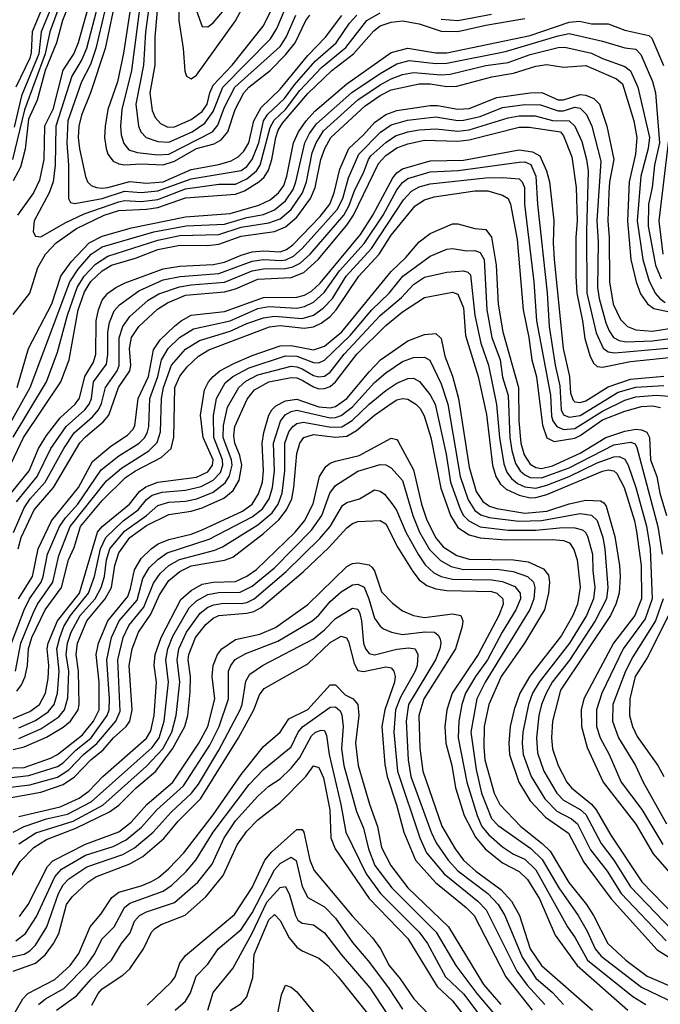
# Model space of a CAD drawing. Header units: inches. Extents: x 990535 to 1117859, y 769386 to 892122.
# Tile 915 of 1056: x 1065374 to 1067678, y 861211 to 864753. Entities that reach past the tile are written whole.
import ezdxf

# ---------------------------------------------------------------- set-up
doc = ezdxf.new("R2010")
doc.units = ezdxf.units.IN
doc.header["$MEASUREMENT"] = 0
doc.layers.add('B0866', color=7, linetype='Continuous')

msp = doc.modelspace()

# ---------------------------------------------------------------- linework, layer by layer
at = {"layer": 'B0866', "color": 5}
for points, elevation in [([(1065303.9, 865970), (1065374.2, 865854.2), (1065412.7, 865770), (1065489.4, 865689.4), (1065512.4, 865652.4), (1065520.4, 865630), (1065526.3, 865550), (1065515.2, 865490), (1065545.9, 865350), (1065548.1, 865250), (1065535.6, 865190), (1065535.7, 865170), (1065553.2, 865090), (1065554.8, 865030), (1065547.7, 864910), (1065541.2, 864870), (1065481.8, 864710), (1065464.9, 864630), (1065391, 864429), (1065348.1, 864250)], 4860), ([(1065338.4, 865970), (1065395.6, 865890), (1065444.7, 865790), (1065512.3, 865712.3), (1065550, 865646), (1065554.6, 865574.6), (1065545.8, 865490), (1065565.9, 865390), (1065572.6, 865290), (1065561.6, 865170), (1065587.5, 865070), (1065591, 864990), (1065575, 864870), (1065527.6, 864750), (1065505.5, 864670), (1065465.4, 864570), (1065436.3, 864463.7), (1065405, 864395), (1065393, 864287), (1065376.8, 864223.2), (1065350, 864173.4)], 4880), ([(1065348.1, 865828.1), (1065374.9, 865770), (1065403.8, 865730), (1065463.1, 865670), (1065475.8, 865650), (1065490, 865607.4), (1065499.5, 865550), (1065491.4, 865490), (1065493.1, 865453.1), (1065520, 865350), (1065521.8, 865250), (1065506.1, 865190), (1065506.9, 865170), (1065521.9, 865110), (1065523.2, 865070), (1065512.6, 864970), (1065510.6, 864890), (1065490, 864805.8), (1065450.3, 864710), (1065441.9, 864630), (1065380.2, 864479.8), (1065353.8, 864366.2)], 4840), ([(1065350, 865750), (1065434.9, 865650), (1065467.1, 865567.1), (1065473.2, 865533.2), (1065470.5, 865450), (1065490.4, 865370), (1065497.3, 865290), (1065493.9, 865250), (1065476.9, 865190), (1065491, 865090), (1065470.2, 864870), (1065451.9, 864790), (1065418, 864710), (1065415, 864635), (1065410, 864614.8), (1065359.2, 864510)], 4820), ([(1065723.2, 864970), (1065647.4, 864650), (1065627.8, 864592.2), (1065595.8, 864530), (1065546.9, 864390), (1065542.6, 864310), (1065549.3, 864230), (1065549.6, 864109.6), (1065556.1, 864096.1), (1065572.2, 864092.2), (1065670, 864110.4), (1065750, 864136.1), (1065810, 864132.1), (1065870, 864137), (1065990, 864180.8), (1066170, 864211.1), (1066190, 864224.9), (1066210, 864250.5), (1066234.2, 864310), (1066250.4, 864389.6), (1066266.2, 864413.8), (1066326.4, 864470), (1066361.5, 864518.5), (1066435.8, 864604.2), (1066511.3, 864670), (1066559.3, 864740.7), (1066585.6, 864770)], 4960), ([(1065872, 864830), (1065859.8, 864690), (1065859.4, 864590), (1065842, 864490), (1065850, 864427.1), (1065861, 864401), (1065879.4, 864379.4), (1065906.8, 864366.8), (1065930, 864368.2), (1065990, 864394.4), (1066030, 864422.5), (1066048.3, 864450), (1066057.5, 864490), (1066070, 864517.3), (1066137.8, 864590), (1066249.7, 864730), (1066343.2, 864916.8)], 5080), ([(1065947.5, 864810), (1065945.8, 864750), (1065961.1, 864650), (1065967.9, 864567.9), (1065973.8, 864550), (1065990, 864541.1), (1066010, 864554.3), (1066150, 864749.6), (1066214.7, 864870)], 5120), ([(1065627.8, 864830), (1065584.4, 864670), (1065568, 864632), (1065528.7, 864571.3), (1065492.3, 864430), (1065463.1, 864370), (1065460.1, 864250), (1065444.4, 864175.6), (1065423.7, 864130), (1065365.7, 864050)], 4920), ([(1065722.5, 864850), (1065680.4, 864650), (1065628.5, 864490), (1065596.1, 864410), (1065586.1, 864370), (1065583.7, 864330), (1065588.9, 864288.9), (1065610, 864189.1), (1065617.2, 864170), (1065630, 864156.9), (1065649.2, 864149.2), (1065670, 864147.5), (1065690, 864149), (1065770, 864170.6), (1065830, 864165.3), (1065890, 864170.5), (1065990, 864214.7), (1066090, 864231.9), (1066134.3, 864245.7), (1066159.8, 864260.2), (1066179.7, 864280.3), (1066197.2, 864310), (1066215.4, 864390), (1066242.3, 864437.7), (1066310, 864503), (1066410, 864624.8), (1066473.6, 864690), (1066531.9, 864768.1)], 4980), ([(1065776.5, 864830), (1065747, 864633), (1065725.8, 864530), (1065691, 864430), (1065680.7, 864370), (1065678.9, 864330), (1065684.4, 864290), (1065690.8, 864270), (1065710, 864244.7), (1065730, 864234.3), (1065750, 864231.7), (1065810, 864234.7), (1065890, 864231.1), (1065930, 864244.3), (1066010, 864289.3), (1066072.8, 864307.2), (1066098.7, 864321.3), (1066122.4, 864350), (1066148.4, 864430), (1066179.8, 864490), (1066197.7, 864510), (1066274.7, 864570), (1066330, 864626.3), (1066363.8, 864670), (1066402.4, 864750), (1066416.7, 864770)], 5020), ([(1065809, 864830), (1065775.4, 864570), (1065741.4, 864430), (1065736.6, 864370), (1065738.8, 864338.8), (1065748, 864308), (1065765.6, 864285.6), (1065795.6, 864275.6), (1065870, 864267.5), (1065910, 864269.7), (1066067.2, 864350), (1066086.5, 864373.5), (1066110, 864438.3), (1066147.8, 864510), (1066310, 864657.2), (1066331.6, 864690), (1066366.4, 864770)], 5040), ([(1065844.7, 864850), (1065825.8, 864710), (1065819.2, 864590), (1065791.1, 864450), (1065801.1, 864370), (1065809.5, 864349.5), (1065828.9, 864330), (1065870, 864314.9), (1065910, 864312.7), (1065994, 864350), (1066039.4, 864380.6), (1066070, 864422.7), (1066104.5, 864510), (1066275.9, 864684.1), (1066298.1, 864721.9), (1066328.1, 864791.9)], 5060), ([(1065655.9, 864810), (1065613.7, 864650), (1065597.5, 864610), (1065561.5, 864550), (1065502.9, 864370), (1065500.6, 864230), (1065494.2, 864170), (1065479.9, 864130), (1065425.9, 864030), (1065422.3, 863990), (1065430, 863974.7), (1065450, 863971.7), (1065537.6, 864022.4), (1065605.3, 864054.7), (1065730, 864098.4), (1065750, 864103.1), (1065810, 864099.8), (1065870, 864106.9), (1065970, 864144.2), (1066090, 864161.1), (1066150, 864161.2), (1066190, 864180.3), (1066225.8, 864210), (1066238.6, 864230), (1066274.7, 864365.3), (1066288.3, 864391.7), (1066330, 864430.4), (1066381.6, 864498.4), (1066459.2, 864580.8), (1066547.1, 864652.9), (1066622, 864750), (1066670, 864778.5)], 4940), ([(1066010, 864785.5), (1066030, 864728.9), (1066050, 864727.5), (1066070, 864742.3), (1066110, 864789.5)], 5140), ([(1065350, 863692.7), (1065410, 863769.5), (1065438.8, 863861.3), (1065466.7, 863910), (1065504.9, 863950), (1065577.6, 864002.4), (1065677.9, 864050), (1065730, 864067.4), (1065830, 864071.6), (1065870, 864077.8), (1065970, 864113), (1066150, 864125.7), (1066182.2, 864137.8), (1066233.9, 864170), (1066252.8, 864187.2), (1066268.5, 864211.5), (1066280.4, 864250), (1066294.5, 864330), (1066303.6, 864356.4), (1066318.8, 864381.2), (1066410, 864488), (1066495.8, 864570), (1066574.5, 864630), (1066647.2, 864712.8), (1066670, 864730.8), (1066710, 864744.8), (1066750, 864749.1), (1066810, 864738.3), (1066890, 864712.6), (1066950, 864711.4), (1067050, 864733.7), (1067190, 864757.2)], 4920), ([(1066890, 864755.7), (1066950, 864750.2), (1067070, 864772.9)], 4940), ([(1065364.4, 863430), (1065405.6, 863570), (1065488.7, 863731.3), (1065521.3, 863830), (1065558.4, 863881.6), (1065623.2, 863950), (1065670, 863974.9), (1065775.4, 864004.6), (1065970, 864044.5), (1066130, 864055.6), (1066233.7, 864086.3), (1066274.9, 864105.1), (1066304.9, 864130), (1066323.2, 864156.8), (1066334.6, 864190), (1066357.8, 864310), (1066376.3, 864350), (1066404, 864390), (1066435.3, 864424.7), (1066550, 864522.1), (1066710, 864635.8), (1066770, 864650.5), (1066870, 864634.4), (1066910, 864634.6), (1067210, 864696.3), (1067350, 864744.7), (1067387.5, 864747.5), (1067430, 864738), (1067490, 864738), (1067550, 864715.1), (1067636.5, 864696.5), (1067646.7, 864686.7), (1067688.9, 864588.9)], 4880), ([(1065325, 863275), (1065410.7, 863430), (1065553.8, 863810), (1065583.8, 863856.2), (1065630.8, 863909.2), (1065670, 863935.9), (1065855.7, 863990), (1065972.2, 864012.2), (1066110, 864018), (1066190, 864042.2), (1066250, 864052.4), (1066290.5, 864069.5), (1066330, 864102.2), (1066357.3, 864142.7), (1066367.2, 864170), (1066398.7, 864310), (1066416.1, 864343.9), (1066441.5, 864378.5), (1066568.6, 864491.4), (1066670, 864560.3), (1066730, 864594.2), (1066773.9, 864606.1), (1066870, 864595.6), (1066910, 864597.3), (1067121.2, 864638.8), (1067310, 864695.7), (1067350, 864703.5), (1067470, 864676.2), (1067550, 864652.2), (1067590, 864646.8), (1067608, 864628), (1067650, 864530.9), (1067660.5, 864490), (1067674.8, 864310), (1067657.1, 864230), (1067648.9, 864150), (1067635.8, 864090), (1067633.6, 864010), (1067659.9, 863870), (1067680.6, 863820.6)], 4860), ([(1065350, 863251.4), (1065470.5, 863450), (1065510, 863557.4), (1065545.6, 863690), (1065580.7, 863790), (1065604.9, 863830), (1065646.3, 863873.7), (1065690, 863903), (1065870, 863960.6), (1065950, 863977.2), (1066090, 863980.8), (1066170, 864006.4), (1066270, 864022), (1066310, 864037.3), (1066350.2, 864070), (1066390.5, 864130), (1066404.8, 864170), (1066426, 864274), (1066440.2, 864310), (1066466.8, 864353.2), (1066590, 864465), (1066670, 864519.1), (1066710, 864540.3), (1066750, 864556.4), (1066790, 864563.9), (1066890, 864554.9), (1066922.4, 864557.6), (1067050, 864588.2), (1067130, 864599.4), (1067210, 864627.7), (1067310, 864653.6), (1067334.5, 864654.5), (1067430, 864633.3), (1067470, 864613.2), (1067550, 864584.9), (1067570, 864569), (1067597.2, 864510), (1067638.4, 864330), (1067633.7, 864290), (1067607.1, 864190), (1067594.2, 864030), (1067614.9, 863890), (1067636.5, 863816.5), (1067659.1, 863770), (1067675.8, 863750), (1067695.6, 863735.6)], 4840), ([(1065343, 863157), (1065386.9, 863250), (1065520.9, 863450), (1065551.1, 863530), (1065584.1, 863710), (1065606.1, 863773.9), (1065629, 863811), (1065670, 863849.4), (1065703.4, 863870), (1065790, 863894.9), (1065870, 863926.1), (1065950, 863942.6), (1066050, 863941.1), (1066090, 863945.7), (1066170, 863974.4), (1066290, 863991.3), (1066330, 864008.3), (1066370, 864043), (1066419.6, 864110), (1066435.8, 864150), (1066456.4, 864250), (1066470.8, 864290), (1066492.9, 864330), (1066616.3, 864443.7), (1066670, 864480.2), (1066710, 864500.9), (1066810, 864523.1), (1066850, 864522), (1066910, 864512.7), (1066945.6, 864514.4), (1067071.8, 864548.2), (1067150, 864561.2), (1067230, 864586.2), (1067270, 864592.1), (1067330, 864582.2), (1067410, 864589.1), (1067520.4, 864540.4), (1067542.2, 864522.2), (1067582.4, 864390), (1067592.8, 864330), (1067588.3, 864270), (1067565.4, 864170), (1067560.2, 864030), (1067571.1, 863891.1), (1067590.5, 863810), (1067606.9, 863766.9), (1067631.4, 863731.4), (1067654.7, 863714.7), (1067750, 863693.3)], 4820), ([(1065326.5, 863030), (1065407.2, 863130), (1065441, 863210), (1065470, 863257.6), (1065519.2, 863320.8), (1065573.6, 863370), (1065588.6, 863391.4), (1065608.4, 863470), (1065638.9, 863521.1), (1065647.7, 863550), (1065649.1, 863670), (1065656.5, 863710), (1065670, 863743.8), (1065690, 863769), (1065719.4, 863790), (1065753.4, 863806.6), (1065890, 863856.8), (1065950, 863866.4), (1066070, 863872.1), (1066110, 863881.5), (1066170, 863906.7), (1066210, 863918), (1066250, 863922), (1066310, 863917.8), (1066333.5, 863926.5), (1066356.1, 863943.9), (1066454.3, 864045.7), (1066488.6, 864090), (1066504.4, 864130), (1066524.8, 864215.2), (1066557.5, 864290), (1066610, 864338.5), (1066650, 864383), (1066690, 864412.2), (1066730, 864426.6), (1066850, 864444.6), (1066875.8, 864444.2), (1066950, 864431), (1066990, 864434.1), (1067090, 864473.3), (1067210, 864490), (1067251.3, 864491.3), (1067310, 864465.4), (1067330, 864465.2), (1067390, 864483.7), (1067410, 864482), (1067438.9, 864470), (1067459.5, 864450), (1067485.4, 864370), (1067510.4, 864250.4), (1067494.9, 864170), (1067492, 864130), (1067489.3, 864030), (1067494.1, 863970), (1067494.8, 863810), (1067507.7, 863730), (1067534.5, 863674.5), (1067560.1, 863650), (1067590, 863637.8), (1067650, 863633), (1067710, 863641.9)], 4780), ([(1065361.6, 863018.4), (1065436.2, 863110), (1065485.8, 863210), (1065540.9, 863290), (1065608.1, 863350), (1065623.4, 863370), (1065631.4, 863390), (1065639.5, 863450), (1065685.7, 863514.3), (1065691, 863549.1), (1065690.6, 863629.4), (1065696.5, 863663.5), (1065713.8, 863706.2), (1065732.4, 863727.6), (1065801.7, 863778.3), (1065890, 863816.8), (1065951.2, 863828.8), (1066090, 863840.6), (1066210, 863885.1), (1066250, 863890.2), (1066313.5, 863886.5), (1066330.9, 863889.1), (1066357.8, 863902.2), (1066389, 863930), (1066515.3, 864070), (1066535.3, 864110), (1066555.7, 864184.3), (1066593.8, 864270), (1066671.6, 864348.4), (1066710, 864375.5), (1066768.6, 864391.4), (1066870, 864403.4), (1066950, 864391.2), (1066970, 864392), (1067030, 864405.6), (1067110, 864437.1), (1067190, 864448.1), (1067246.7, 864446.7), (1067310, 864424.9), (1067330, 864426), (1067370, 864438.3), (1067390, 864435.3), (1067412, 864412), (1067431.1, 864370), (1067464, 864244), (1067449.8, 864030), (1067453.9, 863953.9), (1067452, 863790), (1067458.2, 863750), (1067482.3, 863662.3), (1067493.6, 863633.6), (1067509.7, 863610), (1067530, 863598.8), (1067554.4, 863594.4), (1067650, 863598.3), (1067730, 863609.3)], 4760), ([(1065351.1, 862908.9), (1065390, 862997.5), (1065410.9, 863029.1), (1065465.1, 863090), (1065532.4, 863210), (1065570, 863266.6), (1065635.4, 863324.6), (1065656.9, 863350), (1065668, 863372), (1065682.4, 863430), (1065724.4, 863490), (1065730.8, 863509.2), (1065731.1, 863608.9), (1065744.3, 863650), (1065770, 863685.3), (1065835.4, 863744.6), (1065873.5, 863766.5), (1065948.1, 863791.9), (1065990, 863799.4), (1066110, 863808.8), (1066210, 863850.2), (1066250, 863857.4), (1066330, 863858), (1066356, 863864), (1066382.1, 863877.9), (1066418, 863910), (1066539.3, 864050), (1066557.4, 864082.6), (1066578.5, 864141.6), (1066610, 864202.8), (1066627.6, 864250), (1066636.9, 864263.1), (1066690, 864311.1), (1066724.8, 864335.2), (1066769.6, 864350.4), (1066810, 864357.6), (1066870, 864360.8), (1066950, 864352.7), (1066990, 864357), (1067130, 864400.2), (1067170, 864406.9), (1067227.9, 864407.9), (1067290, 864391.1), (1067350, 864388.9), (1067370, 864370.1), (1067395.1, 864315.1), (1067412.7, 864250), (1067417.7, 864210), (1067412, 863992), (1067413.6, 863770), (1067446.8, 863626.8), (1067471.7, 863571.7), (1067490, 863558.4), (1067514.3, 863554.3), (1067730, 863574.1)], 4740), ([(1065368.3, 862850), (1065378.7, 862890), (1065425.7, 862990), (1065494.8, 863070), (1065590, 863231), (1065610, 863252.9), (1065674, 863306), (1065694.1, 863330), (1065728.9, 863430), (1065770, 863490), (1065773.5, 863510), (1065768, 863570), (1065775.1, 863610), (1065801.8, 863650), (1065868.6, 863711.4), (1065905.1, 863734.9), (1065970, 863762), (1066110, 863774.3), (1066150, 863784.7), (1066230, 863819.6), (1066350, 863826.2), (1066396.1, 863843.9), (1066447.2, 863890), (1066550, 864014), (1066574.1, 864050), (1066663.9, 864236.1), (1066690, 864264.2), (1066730, 864291.9), (1066770, 864307), (1066830, 864319.9), (1066950, 864316.8), (1066990, 864320.7), (1067170, 864366.9), (1067206.1, 864366.1), (1067318.8, 864350), (1067330, 864335), (1067359.6, 864259.6), (1067374.7, 864150), (1067378.2, 864030), (1067373.5, 863970), (1067373.5, 863830), (1067377.3, 863770), (1067398.3, 863670), (1067406.2, 863606.2), (1067424.8, 863544.8), (1067437.8, 863517.8), (1067450, 863506.1), (1067470, 863502.8), (1067570, 863523.8), (1067710, 863538.2)], 4720), ([(1067710.8, 864350), (1067672.3, 864030), (1067687.1, 863910)], 4880), ([(1065369.8, 862670), (1065420, 862750), (1065440.3, 862850), (1065487.9, 862950), (1065585.5, 863070), (1065635.8, 863164.2), (1065700.9, 863219.1), (1065761.7, 863258.3), (1065781, 863279), (1065787.3, 863292.7), (1065799.2, 863390), (1065837, 863470), (1065854.2, 863565.8), (1065878.4, 863601.6), (1065930, 863650.6), (1065953.9, 863670), (1065990.7, 863690), (1066110, 863703.4), (1066250, 863753.7), (1066370, 863755.2), (1066397.4, 863762.6), (1066423.5, 863776.5), (1066454.8, 863805.2), (1066599, 863981), (1066643.4, 864050), (1066715.8, 864184.2), (1066730, 864202.5), (1066750, 864216.9), (1066850, 864245.1), (1066970, 864248.4), (1067170, 864284.7), (1067217.6, 864277.6), (1067244, 864264), (1067268, 864210), (1067279.7, 864170), (1067294.2, 864030), (1067291.9, 863950), (1067295.5, 863890), (1067328.4, 863570), (1067351.4, 863470), (1067354.1, 863410), (1067364, 863384), (1067370, 863378.6), (1067390, 863376.6), (1067410, 863382), (1067490, 863432.9), (1067570, 863459.9), (1067690, 863470.5)], 4680), ([(1065343.8, 862510), (1065389.7, 862630.3), (1065408.6, 862670), (1065450.2, 862730), (1065458.4, 862750), (1065473.5, 862830), (1065517, 862930), (1065538.3, 862961.7), (1065582.8, 863010), (1065666.5, 863133.5), (1065730, 863184.7), (1065803.3, 863230), (1065823.6, 863250), (1065833.7, 863270), (1065837.5, 863290), (1065841.7, 863390), (1065869.8, 863470), (1065883, 863530), (1065908, 863570), (1065948.9, 863610), (1065998.8, 863641.2), (1066130, 863670.4), (1066230, 863713.8), (1066270, 863720.9), (1066370, 863715.8), (1066398.4, 863721.6), (1066430, 863736.7), (1066468.6, 863771.4), (1066524.3, 863850), (1066612.2, 863947.8), (1066680.5, 864050), (1066730, 864141.1), (1066750, 864167.6), (1066770, 864182.1), (1066850, 864205.9), (1066950.2, 864210.2), (1067170, 864241.3), (1067190, 864241.9), (1067211.9, 864231.9), (1067229.4, 864190), (1067235.7, 864090), (1067270.2, 863770.2), (1067277.4, 863650), (1067299.6, 863510), (1067316.2, 863436.2), (1067321.7, 863350), (1067330, 863331.5), (1067350, 863322.8), (1067390, 863328.7), (1067526.5, 863413.5), (1067590, 863431.3), (1067690, 863437.8)], 4660), ([(1065358.9, 862410), (1065377.4, 862510), (1065421.6, 862618.4), (1065437.5, 862650), (1065492.2, 862730), (1065514.3, 862825.7), (1065555, 862930), (1065685.6, 863094.4), (1065740.2, 863139.8), (1065838.2, 863201.8), (1065867.6, 863232.4), (1065880.1, 863270), (1065883.4, 863390), (1065890.5, 863430), (1065919, 863510), (1065970, 863568.5), (1066020.5, 863599.5), (1066130, 863632.3), (1066190, 863659.8), (1066250, 863680.7), (1066290, 863686.8), (1066390, 863678.6), (1066430, 863690.5), (1066465.1, 863714.9), (1066498.3, 863750), (1066548.2, 863830), (1066638.6, 863930), (1066754.4, 864105.6), (1066783.1, 864136.9), (1066810, 864151.8), (1066850, 864162.2), (1067050, 864184.1), (1067110, 864185.9), (1067170, 864181.3), (1067180.5, 864170), (1067188.8, 864150), (1067189.1, 864090), (1067222.6, 863810), (1067232.7, 863670), (1067282.9, 863402.9), (1067286.7, 863326.7), (1067290.8, 863310), (1067305, 863290), (1067330, 863278.9), (1067370, 863282.5), (1067470, 863344.8), (1067550, 863384.3), (1067590, 863396.2), (1067662.7, 863402.7), (1067710, 863399.2)], 4640), ([(1065362.9, 862337.1), (1065380.1, 862359.9), (1065393, 862390), (1065401.3, 862430), (1065405.3, 862490), (1065417.2, 862530), (1065465.2, 862630), (1065524.1, 862710), (1065549.4, 862810), (1065570, 862854.7), (1065591.9, 862930), (1065670, 863023.1), (1065753.8, 863106.2), (1065790, 863130.4), (1065882.4, 863177.6), (1065917.8, 863210), (1065928.2, 863251.8), (1065931.7, 863430), (1065949.6, 863470.4), (1065975.7, 863504.3), (1066017, 863543), (1066054.2, 863565.8), (1066272.3, 863647.7), (1066310, 863652.5), (1066397.1, 863642.9), (1066430, 863648.4), (1066458.4, 863661.6), (1066490, 863685.6), (1066512.2, 863710), (1066593.6, 863830), (1066666.8, 863910), (1066710, 863978.1), (1066796.4, 864083.6), (1066830, 864104.8), (1066864.2, 864115.8), (1067010, 864137.7), (1067057.2, 864137.2), (1067110, 864122.2), (1067130.3, 864110.3), (1067138.8, 864090), (1067162.5, 863962.5), (1067184.3, 863710), (1067205.3, 863610), (1067215.2, 863530), (1067232.2, 863467.8), (1067254.2, 863294.2), (1067270, 863249.2), (1067296.3, 863236.3), (1067370, 863247.8), (1067390, 863256.9), (1067470, 863313.5), (1067550, 863345.3), (1067610, 863361.6), (1067650, 863363.7), (1067678.6, 863358.6)], 4620), ([(1065350, 862239.2), (1065410, 862264.6), (1065444.5, 862290), (1065466.7, 862330), (1065476.5, 862383.5), (1065478.3, 862430), (1065472.4, 862490), (1065476.2, 862510), (1065510, 862591.1), (1065588.1, 862690), (1065653.7, 862910), (1065670.5, 862930), (1065768.7, 863010), (1065804.4, 863055.6), (1065826.8, 863073.2), (1065870, 863089.5), (1066010, 863107.7), (1066050, 863126.7), (1066067.5, 863150), (1066069.1, 863170), (1066033.6, 863250), (1066023.8, 863330), (1066038.7, 863421.3), (1066052.7, 863450), (1066069, 863470), (1066093.8, 863490), (1066143.7, 863516.3), (1066210, 863545.1), (1066310, 863579.8), (1066350, 863581.3), (1066430, 863565.6), (1066470, 863579.3), (1066532.4, 863630), (1066710, 863847.5), (1066762.3, 863897.7), (1066810, 863954.6), (1066850, 863984.6), (1066930, 864018.5), (1066950, 864018.9), (1067010, 864002.3), (1067050, 863998.9), (1067070, 863971), (1067087.9, 863870), (1067095.1, 863730), (1067111.4, 863630), (1067167.8, 863430), (1067168.8, 863310), (1067175.6, 863230), (1067187.6, 863187.6), (1067210, 863154.3), (1067230, 863142.4), (1067250, 863139.1), (1067290, 863147.8), (1067390, 863193.9), (1067481.6, 863250), (1067550, 863272.9), (1067590, 863279.6), (1067610, 863277.8), (1067629, 863269), (1067639, 863250), (1067642.5, 863170), (1067665, 863110), (1067676.4, 863050), (1067699.7, 862970)], 4580), ([(1065370, 862205.9), (1065430, 862231.8), (1065476.3, 862263.7), (1065497.1, 862290), (1065509.8, 862330.2), (1065515.5, 862410), (1065506.9, 862490), (1065517.4, 862530), (1065532.8, 862570), (1065556.5, 862610), (1065621.4, 862690), (1065642.3, 862750), (1065664.6, 862850), (1065683.9, 862890), (1065746.2, 862950), (1065800.2, 862990), (1065830, 863027.1), (1065850, 863042.2), (1065886, 863054), (1065970, 863060.1), (1066026, 863074), (1066070, 863096.4), (1066095.2, 863124.8), (1066104, 863150), (1066103.4, 863170), (1066071.5, 863250), (1066070.2, 863329.8), (1066081.5, 863390), (1066112.6, 863447.4), (1066139.9, 863470), (1066198.8, 863501.2), (1066330, 863543.6), (1066370, 863542.4), (1066430, 863519.6), (1066450, 863518.3), (1066470, 863527.9), (1066562.3, 863617.7), (1066639.6, 863710), (1066702.6, 863770), (1066752.2, 863830), (1066850, 863902.2), (1066910, 863927.5), (1066930, 863930.1), (1066981.4, 863921.4), (1067010, 863922.4), (1067030, 863915.3), (1067043.6, 863890), (1067053.3, 863710), (1067071.8, 863610), (1067101.2, 863530), (1067110, 863467.1), (1067130, 863401.5), (1067136.2, 863250), (1067143.2, 863203.2), (1067156.8, 863156.8), (1067173.3, 863130), (1067190, 863115.7), (1067210, 863106.6), (1067250, 863105.4), (1067350, 863141.2), (1067510, 863223.9), (1067570, 863233.8), (1067586.8, 863226.8), (1067593.6, 863213.6), (1067668.5, 862930), (1067684, 862830)], 4560), ([(1065370, 862167.6), (1065450, 862201.8), (1065514.4, 862245.6), (1065534.4, 862270), (1065547.1, 862312.9), (1065550.8, 862410), (1065541, 862470), (1065545.3, 862510), (1065559.2, 862550), (1065590.8, 862609.2), (1065644.9, 862670), (1065666.9, 862710), (1065678.2, 862750), (1065685.2, 862810), (1065698.1, 862850), (1065750, 862913.5), (1065829.2, 862970), (1065870, 863005.8), (1065910, 863017.6), (1065970, 863021.3), (1066010.7, 863029.3), (1066070, 863053.6), (1066113.1, 863086.9), (1066128.3, 863111.7), (1066137.3, 863150), (1066135, 863170), (1066105.8, 863250), (1066106.7, 863293.3), (1066121.1, 863358.9), (1066161.9, 863430), (1066187.4, 863452.6), (1066230, 863476), (1066350, 863506.6), (1066370, 863504.8), (1066390, 863496.9), (1066430, 863473.6), (1066450, 863467.8), (1066470, 863470.8), (1066490, 863485.6), (1066540.3, 863550), (1066670, 863689.2), (1066746.6, 863753.4), (1066790, 863800.4), (1066830, 863826.8), (1066910, 863844.7), (1066970, 863849.3), (1066985.4, 863845.4), (1066994.9, 863834.9), (1067010, 863689.1), (1067031.9, 863590), (1067060, 863510), (1067088.5, 863368.5), (1067099.7, 863250), (1067115.2, 863155.2), (1067125.7, 863125.7), (1067142.1, 863102.1), (1067164.5, 863084.5), (1067190, 863072.3), (1067230, 863067.6), (1067270, 863078.4), (1067350.3, 863110), (1067450, 863159.4), (1067510, 863181.1), (1067530, 863182.2), (1067550, 863172.7), (1067562.4, 863150), (1067590.2, 863070.2), (1067628.6, 862931.4), (1067640.9, 862850), (1067648.7, 862670), (1067622.8, 862597.2), (1067544.1, 862490), (1067467.1, 862330), (1067448.1, 862270), (1067448.5, 862210), (1067461.9, 862170), (1067493.8, 862110), (1067536.4, 862010), (1067611.5, 861911.5), (1067686.2, 861786.2)], 4540), ([(1065350, 862127.5), (1065390, 862136.7), (1065470, 862171.7), (1065530, 862208.1), (1065555.7, 862230), (1065583.6, 862270), (1065587.3, 862290), (1065585.6, 862410), (1065576.2, 862470), (1065581.1, 862510), (1065615.4, 862590), (1065680.6, 862670), (1065703.5, 862710), (1065715.4, 862790), (1065730, 862834.6), (1065770, 862890), (1065830, 862933.5), (1065910, 862972.9), (1065990, 862985.2), (1066030, 862996.8), (1066107.7, 863032.3), (1066140.9, 863059.1), (1066162.9, 863097.1), (1066172.2, 863150), (1066164.8, 863184.8), (1066146.8, 863230), (1066143.5, 863256.5), (1066147.3, 863290), (1066191.4, 863388.6), (1066218, 863422), (1066270, 863450), (1066350, 863466.4), (1066370, 863464.8), (1066390, 863456.8), (1066430, 863432.2), (1066450, 863425.8), (1066470, 863426), (1066490, 863433.7), (1066510, 863450.1), (1066586.2, 863550), (1066690, 863653.3), (1066750, 863702.8), (1066830, 863754.4), (1066930, 863773.5), (1066950, 863766.3), (1066970, 863716.5), (1066976.7, 863616.7), (1067022.4, 863470), (1067052.3, 863332.3), (1067074.1, 863150), (1067085.8, 863110), (1067102.3, 863082.3), (1067123.7, 863063.7), (1067170, 863042.4), (1067210, 863033.2), (1067230, 863034.6), (1067270, 863045), (1067470, 863129), (1067490, 863133.2), (1067510, 863130.1), (1067520.8, 863120.8), (1067547.7, 863070), (1067585, 862950), (1067592.1, 862912.1), (1067608.3, 862790), (1067609.6, 862670), (1067586.3, 862610), (1067508.8, 862510), (1067403.2, 862310), (1067392.8, 862270), (1067394.6, 862210), (1067414.9, 862134.9), (1067472.6, 862010), (1067590, 861859.5), (1067651.7, 861751.7), (1067758.2, 861630)], 4520), ([(1065310, 862060.5), (1065390, 862062.5), (1065483.9, 862096.1), (1065510, 862110), (1065600, 862180), (1065639.5, 862230), (1065659.4, 862270), (1065658.8, 862370), (1065648.7, 862470), (1065657.1, 862510), (1065690.4, 862590), (1065762.1, 862677.9), (1065772.6, 862707.4), (1065786, 862774), (1065810, 862814.7), (1065845.9, 862850), (1065871.9, 862868.1), (1065910, 862883.3), (1065990, 862902.8), (1066030, 862917.6), (1066175, 862985), (1066209.8, 863010.2), (1066232.9, 863047.1), (1066246.6, 863090), (1066250.8, 863130), (1066245.8, 863230), (1066251.7, 863268.3), (1066270, 863330.1), (1066280.1, 863350), (1066295.4, 863364.6), (1066330, 863381.9), (1066370, 863388.6), (1066450, 863360.8), (1066490, 863357.4), (1066510, 863362.1), (1066550, 863390.3), (1066630, 863486.7), (1066671.7, 863530), (1066770, 863597.4), (1066830, 863620.6), (1066870, 863624), (1066890, 863605.8), (1066903, 863543), (1066930.2, 863470.2), (1066952.2, 863390), (1066990, 863143), (1067015.5, 863055.5), (1067039.5, 863019.5), (1067063.4, 863003.4), (1067090, 862994.6), (1067190, 862977.9), (1067270, 862984.5), (1067350, 863011.3), (1067410, 863024.9), (1067462.3, 863022.3), (1067475.1, 863015.1), (1067483, 863003), (1067514.2, 862894.2), (1067530.5, 862790), (1067533.7, 862750), (1067530.3, 862690), (1067518.3, 862650), (1067499.1, 862610), (1067319.3, 862340.7), (1067290.3, 862230), (1067286.2, 862170), (1067289.5, 862130), (1067310.1, 862070), (1067341.5, 862010), (1067357.9, 861990), (1067430, 861930.6), (1067447.3, 861910), (1067499.4, 861819.4), (1067611.8, 861651.8), (1067730, 861528.6)], 4480), ([(1065290, 862021.4), (1065406.4, 862033.6), (1065510, 862066), (1065530, 862079.2), (1065575.1, 862124.9), (1065630, 862169.1), (1065687.9, 862250), (1065695.7, 862270), (1065697, 862310), (1065686.4, 862450), (1065704.1, 862530), (1065731.3, 862590), (1065795.6, 862664.4), (1065816.7, 862743.3), (1065838.9, 862781.1), (1065870, 862811.5), (1065904.5, 862835.5), (1066055.6, 862884.4), (1066210, 862964.5), (1066246.4, 862993.6), (1066270.6, 863030), (1066283.2, 863070), (1066289.6, 863130), (1066286.2, 863230), (1066311.4, 863308.6), (1066327.8, 863332.2), (1066350, 863344), (1066370, 863348.1), (1066490, 863321.3), (1066510, 863321.6), (1066530, 863328.8), (1066570, 863360.8), (1066650, 863448.2), (1066690, 863483.3), (1066750, 863523.4), (1066790, 863538), (1066830, 863539.4), (1066848.7, 863528.7), (1066890, 863442.8), (1066913.6, 863370), (1066957.3, 863110), (1066986.1, 863026.1), (1067010, 862987.8), (1067032.1, 862972.1), (1067061.9, 862961.9), (1067168.7, 862948.7), (1067250, 862951.1), (1067390, 862976.6), (1067430, 862971.2), (1067451.1, 862951.1), (1067471, 862890), (1067478.1, 862850), (1067489.4, 862710), (1067483.7, 862670), (1067443.9, 862590), (1067351.5, 862448.5), (1067288.5, 862370), (1067267.7, 862330), (1067250.6, 862289.4), (1067241.3, 862250), (1067232.4, 862170), (1067235.5, 862115.5), (1067258.2, 862050), (1067305.3, 861970), (1067330, 861945.4), (1067390, 861911.5), (1067410, 861893.7), (1067464.5, 861790), (1067510.8, 861730), (1067570, 861634), (1067719, 861479)], 4460), ([(1065311.9, 861988.1), (1065410, 862000.6), (1065510, 862028.6), (1065550, 862054.6), (1065602.5, 862110), (1065650.4, 862149.6), (1065719.1, 862230), (1065734.3, 862265.7), (1065726.5, 862450), (1065745.1, 862530), (1065766.4, 862573.6), (1065819.8, 862640.2), (1065854.5, 862725.5), (1065878.6, 862761.4), (1065910, 862789.6), (1065948.8, 862811.2), (1066075.2, 862844.8), (1066103.5, 862856.5), (1066230, 862935.9), (1066281.2, 862978.8), (1066303.4, 863010), (1066317.9, 863050), (1066326.8, 863130), (1066326.7, 863230), (1066341.2, 863270), (1066355.5, 863290), (1066370, 863300.2), (1066394.7, 863305.3), (1066492.8, 863287.2), (1066531.7, 863288.3), (1066569.2, 863310.8), (1066630, 863370.3), (1066690, 863419.3), (1066730, 863445.9), (1066770, 863462.1), (1066790, 863464.1), (1066811.9, 863451.9), (1066850, 863403.8), (1066868.4, 863370), (1066907.8, 863190), (1066922.8, 863090), (1066958.7, 862990), (1066969.6, 862969.6), (1066988.4, 862950), (1067030, 862929.2), (1067130, 862917), (1067230, 862917.3), (1067326.6, 862926.6), (1067370, 862924.9), (1067397.6, 862917.6), (1067408.8, 862908.8), (1067415.3, 862895.3), (1067433.6, 862830), (1067434.6, 862770), (1067442.5, 862710), (1067437.8, 862670), (1067412.5, 862610), (1067350.7, 862510), (1067241.6, 862370), (1067218, 862330), (1067204, 862290), (1067183.5, 862190), (1067180.3, 862150), (1067184.6, 862110), (1067212.8, 862030), (1067262.2, 861950), (1067306.1, 861906.1), (1067358.1, 861878.1), (1067379.9, 861859.9), (1067426.7, 861766.7), (1067486.8, 861690), (1067537.5, 861610), (1067698.8, 861438.8)], 4440), ([(1065330, 861952.7), (1065450, 861974.3), (1065530, 862001.7), (1065570.2, 862029.8), (1065629.7, 862090), (1065673.3, 862126.7), (1065710.7, 862169.3), (1065756.3, 862210), (1065770, 862230), (1065778.1, 862270), (1065767, 862430), (1065778.5, 862490), (1065800.7, 862550), (1065845.5, 862614.5), (1065876.5, 862683.5), (1065910, 862735.3), (1065950, 862768.6), (1065990, 862788.3), (1066110, 862808.3), (1066140, 862820), (1066250, 862904.3), (1066305.8, 862954.2), (1066333.5, 862990), (1066351.9, 863030), (1066360.1, 863070), (1066370, 863192.8), (1066380.9, 863230), (1066396, 863250), (1066430, 863260.4), (1066510, 863250.9), (1066550, 863254.6), (1066585.1, 863274.9), (1066650, 863330.6), (1066710, 863372.7), (1066730, 863385.7), (1066750, 863390.4), (1066770, 863387.7), (1066798.4, 863370), (1066814.3, 863354.3), (1066828.3, 863328.3), (1066852.5, 863250), (1066887.7, 863067.7), (1066922.5, 862970), (1066950, 862926.2), (1066990, 862899.8), (1067030, 862888.7), (1067122.2, 862882.2), (1067290, 862883.1), (1067330, 862879.2), (1067351.2, 862871.2), (1067367.2, 862847.2), (1067378.6, 862810), (1067388.9, 862711.1), (1067379.5, 862650), (1067363.5, 862610), (1067322.7, 862537.3), (1067208.6, 862391.4), (1067172.7, 862330), (1067151.8, 862271.8), (1067138.1, 862210), (1067132.3, 862150), (1067134.9, 862110), (1067169, 862010), (1067210, 861943.2), (1067264.6, 861884.6), (1067347, 861827), (1067402.3, 861722.3), (1067501.5, 861590), (1067666.5, 861406.5), (1067730, 861367.2)], 4420), ([(1065370, 861886.7), (1065518.5, 861921.5), (1065587.4, 861952.6), (1065621.9, 861978.1), (1065673, 862030), (1065830, 862168.7), (1065844.9, 862195.1), (1065857.3, 862250), (1065865.1, 862370), (1065857.5, 862430), (1065860.7, 862470), (1065881.9, 862530), (1065953.3, 862666.7), (1065990, 862699.7), (1066030, 862722), (1066070, 862729.7), (1066150, 862732.4), (1066190, 862750.7), (1066225, 862775), (1066363.8, 862910), (1066398.1, 862950), (1066429, 863011), (1066451.6, 863110), (1066474.1, 863145.9), (1066490, 863158), (1066510, 863165.2), (1066594.9, 863185.1), (1066710, 863248.1), (1066730, 863242.7), (1066735.3, 863235.3), (1066790, 863133.8), (1066819.1, 863010), (1066836.8, 862956.8), (1066869.1, 862890), (1066897.1, 862857.1), (1066945.6, 862825.6), (1066990, 862811.9), (1067150, 862810), (1067202.6, 862802.6), (1067258.1, 862778.1), (1067275.3, 862755.3), (1067279, 862730), (1067276.1, 862690), (1067261.6, 862630), (1067188.7, 862510), (1067105.5, 862390), (1067061.3, 862290), (1067044, 862210), (1067042.5, 862137.5), (1067046.9, 862090), (1067079.8, 861970), (1067101, 861930), (1067175.9, 861850), (1067253.2, 861790), (1067281.6, 861761.6), (1067348.6, 861648.6), (1067411.7, 861570), (1067437.6, 861530), (1067489.1, 861430), (1067553.6, 861370), (1067630, 861311.6), (1067750, 861260.9)], 4380), ([(1065350.1, 861829.9), (1065389, 861851), (1065470, 861878.4), (1065545.3, 861894.7), (1065630, 861939.5), (1065850, 862135.2), (1065875.2, 862170), (1065893.6, 862230), (1065908.5, 862370), (1065899.1, 862450), (1065906.8, 862490), (1065924.2, 862535.8), (1065983, 862637), (1066010, 862663), (1066050, 862685.4), (1066088, 862692), (1066166.5, 862693.5), (1066210, 862715.6), (1066290, 862781.1), (1066423.6, 862916.4), (1066459.8, 862970), (1066489.6, 863050.4), (1066510, 863077.2), (1066590, 863128.8), (1066670, 863152.4), (1066690, 863151.2), (1066710, 863141.2), (1066750, 863095.6), (1066787.7, 862970), (1066811, 862910), (1066847.3, 862847.3), (1066887, 862807), (1066925.7, 862785.7), (1066970, 862775), (1067090, 862776), (1067147.9, 862767.9), (1067199.8, 862750), (1067221.8, 862730), (1067226.4, 862710), (1067222.5, 862670), (1067208.4, 862631.6), (1067047.4, 862370), (1067017.7, 862310), (1066995.9, 862190), (1067015.2, 862055.2), (1067034.9, 861970), (1067070, 861879.3), (1067094.6, 861854.6), (1067212, 861772), (1067252.4, 861732.4), (1067313.2, 861630), (1067382.6, 861530), (1067414.1, 861474.1), (1067442.9, 861410), (1067464.4, 861384.4), (1067610, 861273.1), (1067730, 861215.5)], 4360), ([(1065370, 861788), (1065431.7, 861828.3), (1065565.4, 861870), (1065672.2, 861927.8), (1065830, 862067.5), (1065888, 862130), (1065920.9, 862190), (1065936.9, 862250), (1065949.2, 862370), (1065940.4, 862450), (1065946.2, 862490), (1065973, 862550), (1066022.3, 862617.7), (1066050, 862639.2), (1066071.4, 862648.6), (1066106.3, 862653.7), (1066170, 862653.3), (1066190, 862657), (1066217.1, 862670), (1066332.5, 862767.5), (1066453.4, 862886.6), (1066489.7, 862930), (1066534.8, 863005.2), (1066550, 863015.8), (1066595.8, 863030), (1066650, 863061.8), (1066670, 863057.5), (1066686.2, 863046.2), (1066712.5, 863012.5), (1066728.5, 862988.5), (1066762.1, 862910), (1066808, 862828), (1066832.1, 862792.1), (1066863.1, 862763.1), (1066890, 862749.6), (1066930, 862739.9), (1067070, 862738.2), (1067110, 862732), (1067154.4, 862714.4), (1067173.7, 862690), (1067174.7, 862670), (1067158.5, 862630), (1067108.7, 862550), (1067055.9, 862450), (1067012.4, 862390), (1066976.8, 862330), (1066963.6, 862290), (1066953.3, 862230), (1066950.3, 862170), (1066981.3, 862010), (1067018.8, 861890), (1067036.3, 861850), (1067060.4, 861820.4), (1067110, 861777.9), (1067150, 861751.6), (1067190, 861733.2), (1067230, 861694.3), (1067343.5, 861490), (1067371.2, 861450), (1067415.7, 861370), (1067578.8, 861238.8), (1067625.2, 861210)], 4340), ([(1065315.1, 861624.9), (1065375.2, 861724.8), (1065424.9, 861775.1), (1065470, 861803.5), (1065575.7, 861844.3), (1065696.9, 861903.1), (1065730, 861927.3), (1065792.5, 861990), (1065863.7, 862050), (1065923.4, 862130), (1065967.8, 862210), (1065977.9, 862250), (1065986.4, 862333.6), (1065988.2, 862390), (1065979.8, 862450), (1065981.5, 862470), (1066006.3, 862530), (1066042.5, 862577.5), (1066070, 862599.9), (1066090, 862609.3), (1066190, 862617.7), (1066215.7, 862624.3), (1066241.9, 862638.1), (1066393.5, 862766.5), (1066485.5, 862854.5), (1066550, 862925), (1066570, 862941), (1066590, 862947.6), (1066670, 862951.4), (1066690, 862939.3), (1066734, 862854), (1066787.5, 862767.5), (1066810, 862738.2), (1066837.8, 862717.8), (1066870, 862705.9), (1066910, 862699.4), (1067070, 862696.5), (1067089.8, 862689.8), (1067111.6, 862670), (1067111.9, 862650), (1067096.5, 862610), (1067022.8, 862470), (1066929.1, 862330), (1066910, 862270), (1066902.3, 862210), (1066905.9, 862150), (1066927.4, 862070), (1066941.6, 861990), (1066972.5, 861890), (1067012.6, 861812.6), (1067048.2, 861770), (1067110, 861720.3), (1067170, 861688.3), (1067199.9, 861659.9), (1067242.7, 861590), (1067299.1, 861459.1), (1067379, 861350), (1067560.9, 861190)], 4320), ([(1065373.4, 861526.6), (1065404.3, 861570), (1065473.9, 861706.1), (1065493.3, 861726.7), (1065610, 861787.1), (1065730, 861831.9), (1065774.1, 861865.9), (1065831.3, 861930), (1065923.8, 862010), (1066018.4, 862150), (1066050, 862210), (1066074.8, 862310), (1066066.3, 862390), (1066069.2, 862430), (1066085.5, 862470), (1066100.7, 862490), (1066150, 862523.7), (1066237.5, 862542.5), (1066293.1, 862566.9), (1066410, 862649), (1066550, 862785.6), (1066570, 862796.4), (1066590, 862798.8), (1066630, 862792.6), (1066641.9, 862781.9), (1066650.2, 862770.2), (1066675.2, 862695.2), (1066714.5, 862654.5), (1066750, 862626.2), (1066790.1, 862610.1), (1066830, 862602.5), (1066930, 862615.4), (1066960.6, 862610), (1066967.5, 862590), (1066964.7, 862570), (1066941.2, 862490), (1066826.9, 862310), (1066809.6, 862250), (1066812.6, 862132.6), (1066824, 862050), (1066891.8, 861851.8), (1066939.6, 861770), (1066970.3, 861730), (1067014.6, 861690), (1067104.4, 861624.4), (1067142.1, 861582.1), (1067170.8, 861530), (1067210, 861410), (1067250, 861350.1), (1067433.7, 861190)], 4280), ([(1065360.2, 861439.8), (1065393.8, 861466.2), (1065433.8, 861526.2), (1065500.4, 861670), (1065523.5, 861696.5), (1065610, 861746.9), (1065710, 861778.9), (1065757, 861803), (1065811.4, 861848.6), (1065866.5, 861910), (1065962.9, 861997.1), (1066057.2, 862142.8), (1066090.4, 862210), (1066124.8, 862310), (1066124.8, 862410), (1066132.8, 862430), (1066148.8, 862451.2), (1066186.8, 862473.2), (1066302.3, 862517.7), (1066425.2, 862590), (1066449.4, 862610.6), (1066490, 862659.5), (1066530, 862694.5), (1066570, 862719.9), (1066590, 862722.3), (1066612.1, 862712.1), (1066629.8, 862670), (1066650, 862600.2), (1066670, 862570.9), (1066682.1, 862562.2), (1066710.3, 862550), (1066750, 862541.4), (1066830.6, 862550.6), (1066865.5, 862550), (1066878.8, 862538.8), (1066885.6, 862525.6), (1066888.6, 862510), (1066885.1, 862490), (1066868.7, 862450), (1066772.3, 862290), (1066763.2, 862230), (1066771.2, 862090), (1066780.8, 862030), (1066853.8, 861830), (1066871.8, 861791.8), (1066914.1, 861730), (1066950, 861690.7), (1067057.9, 861610), (1067094.8, 861570), (1067118.1, 861530), (1067180.4, 861380.4), (1067230, 861305.3), (1067290, 861253.3), (1067330, 861209.7)], 4260), ([(1067688.5, 862670), (1067660, 862590), (1067578.6, 862461.4), (1067552.6, 862410), (1067506.4, 862290), (1067505.7, 862230), (1067527.7, 862170), (1067588.6, 862070), (1067616.5, 862010), (1067700, 861860)], 4560), ([(1065330, 861377.7), (1065390, 861391.8), (1065410, 861403.5), (1065430, 861423.8), (1065470.8, 861490), (1065512.5, 861610), (1065530, 861641.2), (1065550, 861662), (1065614.8, 861705.2), (1065744.5, 861750), (1065786.5, 861773.5), (1065853.5, 861830), (1065917.9, 861902.1), (1065991.5, 861970), (1066016.8, 862003.2), (1066090, 862125), (1066166.7, 862270), (1066173.8, 862290), (1066187, 862373), (1066201.7, 862398.3), (1066247, 862430), (1066430, 862525.9), (1066470, 862558.3), (1066510, 862599.5), (1066570, 862636.2), (1066590, 862632.2), (1066597, 862617), (1066603.5, 862590), (1066609.6, 862509.6), (1066616.9, 862490), (1066630, 862472.9), (1066650, 862467.9), (1066730, 862488.4), (1066773.3, 862493.3), (1066795.8, 862490), (1066805.8, 862470), (1066803.1, 862430), (1066795.7, 862410), (1066743.7, 862316.3), (1066725.5, 862270), (1066719.5, 862190), (1066732.2, 862050), (1066812.3, 861810), (1066836.2, 861756.2), (1066899.7, 861679.7), (1067021.7, 861581.7), (1067050.9, 861550.9), (1067161.1, 861330), (1067199.3, 861279.3), (1067262.3, 861210)], 4240), ([(1067706.7, 862610), (1067630, 862456.9), (1067587.6, 862390), (1067567.7, 862310), (1067567.1, 862250), (1067577.2, 862210), (1067594.5, 862174.5), (1067668.9, 862070), (1067690, 862030.1)], 4580), ([(1065350, 861330), (1065430, 861358.4), (1065465.9, 861390), (1065495.2, 861430), (1065514.1, 861465.9), (1065542.3, 861570), (1065561.9, 861598.1), (1065618.7, 861650), (1065647.9, 861670), (1065770, 861716.3), (1065816.9, 861743.1), (1065892.3, 861807.7), (1065944, 861870), (1066024, 861950), (1066160.2, 862170), (1066216.1, 862270), (1066236.2, 862323.8), (1066253, 862347), (1066410, 862435.9), (1066490, 862512.7), (1066530, 862535.2), (1066549.3, 862529.3), (1066556.2, 862516.2), (1066576.9, 862436.9), (1066590, 862412), (1066610, 862407.9), (1066690, 862425.6), (1066710, 862421.5), (1066719.3, 862410), (1066723.8, 862390), (1066721.3, 862370), (1066687.3, 862270), (1066675.8, 862210), (1066686.3, 862073.7), (1066695.1, 862030), (1066728.8, 861928.8), (1066755.5, 861830), (1066797.4, 861730), (1066869, 861649), (1066979.6, 861559.6), (1067007.7, 861530), (1067122.4, 861310), (1067217.1, 861190)], 4220), ([(1065357.4, 861182.6), (1065384.5, 861230), (1065402.2, 861250), (1065499.7, 861300.3), (1065554.6, 861350), (1065586.5, 861393.5), (1065626.8, 861490), (1065664.8, 861535.2), (1065704.5, 861595.5), (1065730, 861614.4), (1065810, 861636.8), (1065847.4, 861652.6), (1065872.6, 861667.4), (1065910, 861699), (1065963.9, 861756.1), (1066070, 861892.3), (1066170, 862037.9), (1066250, 862138.6), (1066310.4, 862189.6), (1066341.8, 862238.2), (1066410, 862271.5), (1066490, 862360.6), (1066510, 862360.1), (1066544.3, 862324.3), (1066573.1, 862310), (1066589.3, 862290), (1066592.9, 862250), (1066581.7, 862150), (1066591.4, 862070), (1066631.5, 861931.5), (1066660.7, 861850), (1066674.8, 861774.8), (1066708, 861710), (1066770.1, 861630), (1066916.4, 861490), (1067042.1, 861282.1), (1067104.6, 861210)], 4180), ([(1065440.7, 861210), (1065466.2, 861230), (1065532.3, 861267.7), (1065613.6, 861350), (1065641.2, 861390), (1065670, 861446.9), (1065713.5, 861490), (1065750, 861559.2), (1065770, 861574.4), (1065890, 861617.8), (1065920.3, 861639.7), (1065971.9, 861688.1), (1066007.6, 861730), (1066069.5, 861830), (1066198.5, 862001.5), (1066250, 862055.5), (1066350, 862137.6), (1066375.6, 862190), (1066390.8, 862209.2), (1066490, 862279.9), (1066510, 862280.8), (1066526.8, 862266.8), (1066532.4, 862252.4), (1066537, 862210), (1066531, 862130), (1066539.2, 862070), (1066584.4, 861904.4), (1066610, 861845), (1066627.8, 861770), (1066651.1, 861710), (1066712.1, 861630), (1066871.6, 861470), (1066941.9, 861350), (1067017.9, 861250), (1067255.4, 860970)], 4160), ([(1065506.4, 861190), (1065578.3, 861241.7), (1065630, 861301.7), (1065704.2, 861370), (1065739.9, 861430), (1065771.3, 861468.6), (1065786.7, 861510), (1065803.9, 861530), (1065830, 861543.6), (1065930, 861577.1), (1066014.6, 861650), (1066065.4, 861714.6), (1066109.1, 861810), (1066150, 861871.1), (1066230, 861960.3), (1066270, 861995.1), (1066310, 862021.9), (1066350, 862060.9), (1066381.5, 862098.5), (1066423.1, 862176.9), (1066437.4, 862190), (1066457.5, 862197.5), (1066470, 862196.3), (1066477.5, 862177.5), (1066487.2, 862110), (1066528.9, 861930), (1066546.5, 861830), (1066619.7, 861679.7), (1066671, 861610), (1066810.1, 861470), (1066839.9, 861430), (1066905.3, 861310), (1066970, 861248), (1067028, 861170)], 4140), ([(1065632.4, 861207.6), (1065655.6, 861250), (1065670, 861266.6), (1065744.4, 861315.6), (1065770, 861338.8), (1065818.9, 861410), (1065847.4, 861470), (1065857.8, 861482.2), (1065882, 861498), (1065968.4, 861531.6), (1066043, 861597), (1066105.5, 861674.5), (1066155.9, 861784.1), (1066190, 861834.1), (1066230, 861874.2), (1066310, 861937.1), (1066403, 862030), (1066430, 862068.7), (1066450, 862063.2), (1066465.7, 862025.7), (1066488.8, 861910), (1066492.2, 861810), (1066508.5, 861770), (1066630, 861591.4), (1066770, 861448), (1066874.9, 861274.9), (1066930, 861223.3), (1066997.6, 861137.6)], 4120), ([(1065832.2, 861207.8), (1065918.4, 861290), (1065932.6, 861310), (1065950, 861358.7), (1065970, 861386.9), (1066145.8, 861534.2), (1066210, 861631.7), (1066255.8, 861730), (1066281, 861759), (1066370, 861839.3), (1066390, 861839.4), (1066395.3, 861830), (1066417.3, 861730), (1066432.6, 861692.6), (1066569, 861529), (1066642.3, 861450), (1066671.4, 861410), (1066701.9, 861350), (1066742.3, 861302.3), (1066790.7, 861230), (1066870, 861147.5)], 4080), ([(1065932.3, 861190), (1065970, 861221.6), (1065988.3, 861251.7), (1066008.4, 861311.6), (1066050, 861355.7), (1066087.5, 861410), (1066170, 861479.5), (1066210, 861540.5), (1066290, 861694.4), (1066310, 861717.7), (1066350, 861740.8), (1066368.2, 861728.2), (1066390, 861634.2), (1066410, 861595.3), (1066470, 861562), (1066510, 861521.1), (1066570, 861433.5), (1066627, 861367), (1066700.4, 861270), (1066750, 861193.5)], 4060), ([(1066050.3, 861190), (1066070, 861253.7), (1066140.7, 861339.3), (1066210, 861467.4), (1066262.1, 861577.9), (1066310, 861631.3), (1066330, 861634.4), (1066344.3, 861604.3), (1066365.4, 861530), (1066374, 861514), (1066390, 861502.8), (1066430, 861496.6), (1066470, 861468.4), (1066529.3, 861390), (1066633.3, 861270), (1066699.2, 861170)], 4040), ([(1066130, 861188.8), (1066170, 861214.1), (1066190, 861237.8), (1066212.3, 861307.7), (1066216.5, 861390), (1066270, 861514.4), (1066290, 861534), (1066310, 861511.8), (1066343, 861450), (1066370, 861416.4), (1066390, 861403.1), (1066450, 861376.9), (1066482.2, 861350), (1066519.1, 861310), (1066663.4, 861130)], 4020), ([(1066292.3, 861130), (1066315.4, 861244.6), (1066330, 861279.3), (1066350, 861272.7), (1066370, 861256.1), (1066450, 861159.6)], 3980)]:
    msp.add_lwpolyline(points, dxfattribs=dict(at, elevation=elevation))

doc.saveas('drawing.dxf')
